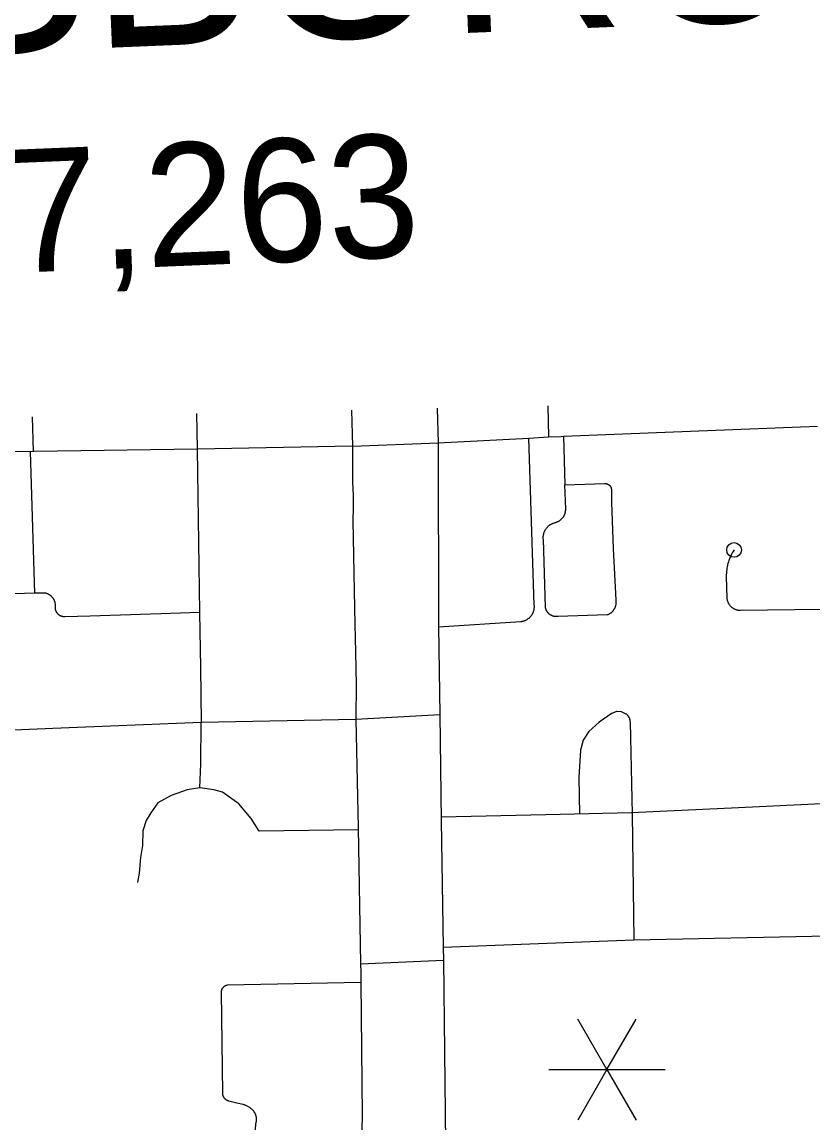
# Model space of a CAD drawing. Extents: x 309348 to 309445, y 336383 to 336484.
# Drawn here: x 309355.964 to 309357.199, y 336386.829 to 336388.548 of the extents above; entities that cross this region are included whole.
import ezdxf

# ---------------------------------------------------------------- set-up
doc = ezdxf.new("R2010")
doc.units = 0
doc.layers.add('R_Annotation', color=7, linetype='Continuous')

msp = doc.modelspace()

# ---------------------------------------------------------------- linework, layer by layer
at = {"layer": 'R_Annotation'}
for p, q in [((309356.8771, 336386.9127), (309356.8317, 336386.9915)), ((309356.8771, 336386.9127), (309356.9226, 336386.9915)), ((309356.7862, 336386.9127), (309356.8771, 336386.9127)), ((309356.8771, 336386.9127), (309356.8317, 336386.834)), ((309356.8771, 336386.9127), (309356.9681, 336386.9127)), ((309356.8771, 336386.9127), (309356.9226, 336386.834))]:
    msp.add_line(p, q, dxfattribs=at)
for points in [[(309356.4786, 336387.9423), (309356.4802, 336387.8861)], [(309356.6123, 336387.9451), (309356.614, 336387.8909)], [(309356.7851, 336387.9489), (309356.7861, 336387.9003)], [(309355.9805, 336387.9315), (309355.9819, 336387.8775)], [(309356.2367, 336387.9371), (309356.2375, 336387.8814)], [(309356.8093, 336387.9013), (309357.2055, 336387.9174)], [(309356.4802, 336387.8861), (309356.614, 336387.8909)], [(309356.614, 336387.8909), (309356.755, 336387.8982)], [(309356.614, 336387.8909), (309356.6145, 336387.6037)], [(309356.6145, 336387.6037), (309356.7427, 336387.6122), (309356.7435, 336387.6123), (309356.7442, 336387.6124), (309356.745, 336387.6126), (309356.7458, 336387.6127), (309356.7466, 336387.6129), (309356.7473, 336387.6131), (309356.7481, 336387.6134), (309356.7488, 336387.6136), (309356.7496, 336387.6139), (309356.7503, 336387.6143), (309356.751, 336387.6146), (309356.7517, 336387.615), (309356.7524, 336387.6154), (309356.7531, 336387.6158), (309356.7538, 336387.6162), (309356.7544, 336387.6167), (309356.755, 336387.6172), (309356.7557, 336387.6177), (309356.7563, 336387.6182), (309356.7568, 336387.6187), (309356.7574, 336387.6193), (309356.7579, 336387.6199), (309356.7584, 336387.6205), (309356.7589, 336387.6211), (309356.7594, 336387.6217), (309356.7599, 336387.6224), (309356.7603, 336387.6231), (309356.7607, 336387.6238), (309356.7611, 336387.6245), (309356.7615, 336387.6252), (309356.7618, 336387.6259), (309356.7621, 336387.6266), (309356.7624, 336387.6274), (309356.7627, 336387.6281), (309356.7629, 336387.6289), (309356.7631, 336387.6296), (309356.7633, 336387.6304), (309356.7634, 336387.6312), (309356.7636, 336387.632), (309356.7637, 336387.6328), (309356.7637, 336387.6336), (309356.7638, 336387.6344), (309356.7638, 336387.6352), (309356.7638, 336387.6359), (309356.7638, 336387.6367), (309356.7637, 336387.6375), (309356.7636, 336387.6383), (309356.755, 336387.8982)], [(309356.755, 336387.8982), (309356.7861, 336387.9003)], [(309356.7861, 336387.9003), (309356.8059, 336387.9011), (309356.8093, 336387.9013)], [(309356.8093, 336387.9013), (309356.8116, 336387.8256)], [(309355.9834, 336387.8776), (309355.7267, 336387.8732)], [(309355.9771, 336387.8774), (309355.9839, 336387.6563)], [(309356.2375, 336387.8814), (309355.9834, 336387.8776)], [(309356.4802, 336387.8861), (309356.2375, 336387.8814)], [(309356.2375, 336387.8814), (309356.2414, 336387.6262)], [(309356.4802, 336387.8861), (309356.4803, 336387.8297), (309356.481, 336387.8097), (309356.4811, 336387.7897), (309356.4806, 336387.7697), (309356.4834, 336387.633)], [(309356.7821, 336387.757), (309356.7826, 336387.7577), (309356.7831, 336387.7584), (309356.7836, 336387.759), (309356.7842, 336387.7597), (309356.7848, 336387.7603), (309356.7854, 336387.7608), (309356.786, 336387.7614), (309356.7866, 336387.762), (309356.7873, 336387.7625), (309356.788, 336387.763), (309356.7887, 336387.7634), (309356.7894, 336387.7639), (309356.7901, 336387.7643), (309356.7909, 336387.7647), (309356.7916, 336387.7651), (309356.7924, 336387.7654), (309356.7931, 336387.7657), (309356.7939, 336387.766), (309356.7947, 336387.7663), (309356.7955, 336387.7665), (309356.7964, 336387.7667), (309356.7971, 336387.7669), (309356.7978, 336387.7671), (309356.7985, 336387.7674), (309356.7991, 336387.7676), (309356.7998, 336387.7679), (309356.8005, 336387.7682), (309356.8011, 336387.7685), (309356.8018, 336387.7689), (309356.8024, 336387.7692), (309356.803, 336387.7696), (309356.8036, 336387.77), (309356.8042, 336387.7704), (309356.8048, 336387.7709), (309356.8054, 336387.7714), (309356.8059, 336387.7718), (309356.8064, 336387.7723), (309356.8069, 336387.7729), (309356.8074, 336387.7734), (309356.8079, 336387.774), (309356.8084, 336387.7745), (309356.8088, 336387.7751), (309356.8092, 336387.7757), (309356.8096, 336387.7763), (309356.81, 336387.777), (309356.8103, 336387.7776), (309356.8107, 336387.7783), (309356.811, 336387.7789), (309356.8112, 336387.7796), (309356.8115, 336387.7803), (309356.8117, 336387.781), (309356.8119, 336387.7817), (309356.8121, 336387.7824), (309356.8123, 336387.7831), (309356.8124, 336387.7838), (309356.8126, 336387.7845), (309356.8126, 336387.7853), (309356.8127, 336387.786), (309356.8127, 336387.7867), (309356.8128, 336387.7875), (309356.8128, 336387.7882), (309356.8116, 336387.8256)], [(309356.8116, 336387.8256), (309356.8733, 336387.8275), (309356.8736, 336387.8275), (309356.8739, 336387.8275), (309356.8743, 336387.8275), (309356.8746, 336387.8275), (309356.8749, 336387.8275), (309356.8753, 336387.8275), (309356.8756, 336387.8275), (309356.8759, 336387.8274), (309356.8763, 336387.8273), (309356.8766, 336387.8273), (309356.8769, 336387.8272), (309356.8772, 336387.8271), (309356.8775, 336387.827), (309356.8779, 336387.8269), (309356.8782, 336387.8268), (309356.8785, 336387.8266), (309356.8788, 336387.8265), (309356.8791, 336387.8263), (309356.8794, 336387.8262), (309356.8796, 336387.826), (309356.8799, 336387.8258), (309356.8802, 336387.8256), (309356.8805, 336387.8254), (309356.8807, 336387.8252), (309356.881, 336387.825), (309356.8812, 336387.8248), (309356.8814, 336387.8245)], [(309356.8814, 336387.8245), (309356.8817, 336387.8243), (309356.8819, 336387.824), (309356.8821, 336387.8238), (309356.8823, 336387.8235), (309356.8825, 336387.8232), (309356.8827, 336387.8229), (309356.8828, 336387.8227), (309356.883, 336387.8224), (309356.8832, 336387.8221), (309356.8833, 336387.8218), (309356.8834, 336387.8215), (309356.8836, 336387.8212), (309356.8837, 336387.8208), (309356.8838, 336387.8205), (309356.8839, 336387.8202), (309356.8839, 336387.8199), (309356.884, 336387.8195), (309356.8841, 336387.8192), (309356.8841, 336387.8189), (309356.8841, 336387.8186), (309356.8842, 336387.8182), (309356.8842, 336387.8179), (309356.8842, 336387.8176), (309356.8842, 336387.8172), (309356.8842, 336387.8169), (309356.8841, 336387.8166), (309356.8841, 336387.8162), (309356.8841, 336387.798), (309356.8867, 336387.7263), (309356.8908, 336387.6454), (309356.8909, 336387.6447), (309356.891, 336387.6439), (309356.8911, 336387.6432), (309356.8911, 336387.6425), (309356.8911, 336387.6418), (309356.8911, 336387.641), (309356.891, 336387.6403), (309356.891, 336387.6396), (309356.8909, 336387.6389), (309356.8907, 336387.6382), (309356.8906, 336387.6374), (309356.8904, 336387.6367), (309356.8902, 336387.636), (309356.89, 336387.6354), (309356.8898, 336387.6347), (309356.8895, 336387.634), (309356.8892, 336387.6333), (309356.8889, 336387.6327), (309356.8886, 336387.632), (309356.8882, 336387.6314)], [(309356.7879, 336387.6232), (309356.7874, 336387.6235), (309356.787, 336387.6239), (309356.7866, 336387.6243), (309356.7861, 336387.6247), (309356.7857, 336387.6251), (309356.7853, 336387.6255), (309356.785, 336387.6259), (309356.7846, 336387.6264), (309356.7842, 336387.6269), (309356.7839, 336387.6273), (309356.7836, 336387.6278), (309356.7833, 336387.6283), (309356.783, 336387.6288), (309356.7828, 336387.6293), (309356.7825, 336387.6299), (309356.7823, 336387.6304), (309356.7821, 336387.6309), (309356.7819, 336387.6315), (309356.7817, 336387.632), (309356.7815, 336387.6326), (309356.7814, 336387.6331), (309356.7813, 336387.6337), (309356.7812, 336387.6343), (309356.7811, 336387.6348), (309356.7779, 336387.7403), (309356.7778, 336387.7411), (309356.7778, 336387.742), (309356.7777, 336387.7428), (309356.7777, 336387.7436), (309356.7778, 336387.7445), (309356.7778, 336387.7453), (309356.7779, 336387.7462), (309356.778, 336387.747), (309356.7782, 336387.7478), (309356.7784, 336387.7486), (309356.7786, 336387.7495), (309356.7788, 336387.7503), (309356.7791, 336387.7511), (309356.7793, 336387.7519), (309356.7797, 336387.7526), (309356.78, 336387.7534), (309356.7804, 336387.7542), (309356.7808, 336387.7549), (309356.7812, 336387.7556), (309356.7816, 336387.7563), (309356.7821, 336387.757)], [(309357.0754, 336387.7239), (309357.074, 336387.7217), (309357.0727, 336387.7195), (309357.0715, 336387.7172), (309357.0704, 336387.7149), (309357.0693, 336387.7125), (309357.0683, 336387.7102), (309357.0674, 336387.7077), (309357.0666, 336387.7053), (309357.0659, 336387.7028), (309357.0653, 336387.7003), (309357.0647, 336387.6978), (309357.0643, 336387.6953), (309357.0639, 336387.6927), (309357.0636, 336387.6902), (309357.0634, 336387.6876), (309357.0633, 336387.685), (309357.0633, 336387.6824), (309357.0641, 336387.6489), (309357.0642, 336387.6481), (309357.0643, 336387.6474), (309357.0644, 336387.6467), (309357.0646, 336387.6459), (309357.0648, 336387.6452), (309357.065, 336387.6445), (309357.0652, 336387.6438), (309357.0655, 336387.6431), (309357.0658, 336387.6425), (309357.0661, 336387.6418), (309357.0664, 336387.6411), (309357.0667, 336387.6405), (309357.0671, 336387.6398), (309357.0675, 336387.6392), (309357.0679, 336387.6386), (309357.0684, 336387.638), (309357.0688, 336387.6374), (309357.0693, 336387.6369), (309357.0698, 336387.6363), (309357.0703, 336387.6358), (309357.0709, 336387.6353), (309357.0714, 336387.6348), (309357.072, 336387.6343), (309357.0726, 336387.6339), (309357.0732, 336387.6335), (309357.0738, 336387.6331), (309357.0744, 336387.6327), (309357.0751, 336387.6323), (309357.0757, 336387.632), (309357.0764, 336387.6316), (309357.0771, 336387.6313), (309357.0778, 336387.6311), (309357.0784, 336387.6308), (309357.0792, 336387.6306), (309357.0799, 336387.6304), (309357.0806, 336387.6302), (309357.0813, 336387.6301), (309357.082, 336387.63), (309357.0828, 336387.6299), (309357.0835, 336387.6298), (309357.0842, 336387.6298), (309357.085, 336387.6297), (309357.0857, 336387.6297), (309357.2122, 336387.6315)], [(309355.9839, 336387.6563), (309355.7832, 336387.6499)], [(309355.9981, 336387.6567), (309355.9974, 336387.6567), (309355.9968, 336387.6567), (309355.9891, 336387.6565), (309355.9839, 336387.6563)], [(309356.2414, 336387.6262), (309356.1967, 336387.6248), (309356.0708, 336387.6207), (309356.0314, 336387.6195), (309356.0309, 336387.6195), (309356.0304, 336387.6195), (309356.0299, 336387.6195), (309356.0294, 336387.6196), (309356.0289, 336387.6196), (309356.0284, 336387.6197), (309356.0279, 336387.6198), (309356.0274, 336387.6199), (309356.0269, 336387.6201), (309356.0265, 336387.6202), (309356.026, 336387.6204), (309356.0255, 336387.6206), (309356.0251, 336387.6208), (309356.0246, 336387.621), (309356.0242, 336387.6212), (309356.0237, 336387.6215), (309356.0233, 336387.6217), (309356.0229, 336387.622), (309356.0224, 336387.6223), (309356.022, 336387.6226), (309356.0216, 336387.6229), (309356.0213, 336387.6233), (309356.0209, 336387.6236), (309356.0205, 336387.624), (309356.0202, 336387.6243), (309356.0199, 336387.6247), (309356.0196, 336387.6251), (309356.0192, 336387.6255), (309356.019, 336387.6259), (309356.0187, 336387.6263), (309356.0184, 336387.6268), (309356.0182, 336387.6272), (309356.0179, 336387.6277), (309356.0177, 336387.6281), (309356.0175, 336387.6286), (309356.0174, 336387.6291), (309356.0172, 336387.6295), (309356.017, 336387.63), (309356.0169, 336387.6305), (309356.0168, 336387.631), (309356.0167, 336387.6315), (309356.0166, 336387.632), (309356.0165, 336387.6325), (309356.0165, 336387.633), (309356.0165, 336387.6335), (309356.0165, 336387.634), (309356.0165, 336387.6345), (309356.0165, 336387.635), (309356.0165, 336387.6355), (309356.0166, 336387.6362), (309356.0166, 336387.6369), (309356.0166, 336387.6375), (309356.0166, 336387.6382), (309356.0166, 336387.6389), (309356.0165, 336387.6395), (309356.0164, 336387.6402), (309356.0163, 336387.6409), (309356.0162, 336387.6415), (309356.016, 336387.6422), (309356.0159, 336387.6428), (309356.0157, 336387.6434), (309356.0154, 336387.6441), (309356.0152, 336387.6447), (309356.0149, 336387.6453), (309356.0146, 336387.6459), (309356.0143, 336387.6465), (309356.014, 336387.6471), (309356.0137, 336387.6477), (309356.0133, 336387.6482), (309356.0129, 336387.6488), (309356.0125, 336387.6493), (309356.0121, 336387.6498), (309356.0117, 336387.6503), (309356.0112, 336387.6508), (309356.0107, 336387.6513), (309356.0102, 336387.6518), (309356.0097, 336387.6522), (309356.0092, 336387.6526), (309356.0087, 336387.653), (309356.0081, 336387.6534), (309356.0076, 336387.6538), (309356.007, 336387.6541), (309356.0064, 336387.6544), (309356.0058, 336387.6547), (309356.0052, 336387.655), (309356.0046, 336387.6553), (309356.004, 336387.6555), (309356.0033, 336387.6558), (309356.0027, 336387.6559), (309356.0021, 336387.6561), (309356.0014, 336387.6563), (309356.0008, 336387.6564), (309356.0001, 336387.6565), (309355.9994, 336387.6566), (309355.9988, 336387.6567), (309355.9981, 336387.6567)], [(309356.4834, 336387.633), (309356.4839, 336387.6079), (309356.4847, 336387.5642), (309356.4857, 336387.5133), (309356.4855, 336387.4624), (309356.4855, 336387.4599)], [(309356.8882, 336387.6314), (309356.8878, 336387.6308), (309356.8874, 336387.6302), (309356.887, 336387.6296), (309356.8866, 336387.629), (309356.8861, 336387.6285), (309356.8856, 336387.6279), (309356.8851, 336387.6274), (309356.8846, 336387.6269), (309356.8841, 336387.6264), (309356.8835, 336387.6259), (309356.8829, 336387.6255), (309356.8824, 336387.625), (309356.8818, 336387.6246), (309356.8812, 336387.6242), (309356.8805, 336387.6239), (309356.8799, 336387.6235), (309356.8793, 336387.6232), (309356.8786, 336387.6229), (309356.8779, 336387.6226), (309356.8772, 336387.6224), (309356.801, 336387.6201), (309356.8004, 336387.62), (309356.7999, 336387.62), (309356.7993, 336387.6199), (309356.7987, 336387.6199), (309356.7981, 336387.6199), (309356.7976, 336387.6199), (309356.797, 336387.6199), (309356.7964, 336387.6199), (309356.7958, 336387.62), (309356.7953, 336387.6201), (309356.7947, 336387.6202), (309356.7941, 336387.6203), (309356.7936, 336387.6204), (309356.793, 336387.6206), (309356.7925, 336387.6208), (309356.7919, 336387.621), (309356.7914, 336387.6212), (309356.7909, 336387.6214), (309356.7904, 336387.6217), (309356.7898, 336387.6219), (309356.7893, 336387.6222), (309356.7888, 336387.6225), (309356.7884, 336387.6228), (309356.7879, 336387.6232)], [(309356.2414, 336387.6262), (309356.2427, 336387.5405), (309356.2439, 336387.4544)], [(309356.6145, 336387.6037), (309356.6161, 336387.467)], [(309356.4855, 336387.4595), (309356.2439, 336387.4544)], [(309356.4855, 336387.4599), (309356.6161, 336387.467)], [(309356.4855, 336387.4595), (309356.4888, 336387.2901)], [(309356.6161, 336387.467), (309356.6184, 336387.3011)], [(309356.8853, 336387.469), (309356.8649, 336387.4551), (309356.8487, 336387.4405), (309356.84, 336387.4269), (309356.8358, 336387.4114), (309356.8332, 336387.3693), (309356.8343, 336387.3115)], [(309356.8853, 336387.469), (309356.8924, 336387.4722), (309356.8995, 336387.4716), (309356.9067, 336387.4682), (309356.9071, 336387.4679), (309356.9075, 336387.4675), (309356.9079, 336387.4672), (309356.9083, 336387.4668), (309356.9087, 336387.4664), (309356.9091, 336387.4661), (309356.9094, 336387.4657), (309356.9097, 336387.4652), (309356.9101, 336387.4648), (309356.9104, 336387.4644), (309356.9107, 336387.4639), (309356.9109, 336387.4635), (309356.9112, 336387.463), (309356.9114, 336387.4625), (309356.9117, 336387.462), (309356.9119, 336387.4616), (309356.9121, 336387.4611), (309356.9122, 336387.4606), (309356.9124, 336387.46), (309356.9126, 336387.4595), (309356.9127, 336387.459), (309356.9128, 336387.4585), (309356.9129, 336387.458), (309356.9129, 336387.4574), (309356.913, 336387.4569), (309356.913, 336387.4564), (309356.9131, 336387.4558), (309356.9131, 336387.4553), (309356.9165, 336387.3116)], [(309356.0127, 336387.4452), (309355.9518, 336387.4428)], [(309356.2439, 336387.4544), (309356.0127, 336387.4452)], [(309356.2418, 336387.3525), (309356.2433, 336387.39), (309356.2439, 336387.4544)], [(309356.4889, 336387.2871), (309356.3344, 336387.2849), (309356.3219, 336387.3047), (309356.3028, 336387.3275), (309356.2771, 336387.3459), (309356.2638, 336387.3495), (309356.2418, 336387.3525), (309356.222, 336387.3495), (309356.197, 336387.3407), (309356.1764, 336387.329), (309356.1654, 336387.3135), (309356.158, 336387.3018), (309356.1529, 336387.2856), (309356.1522, 336387.2628), (309356.1492, 336387.2437), (309356.147, 336387.2195), (309356.1448, 336387.2048)], [(309357.8185, 336387.3424), (309357.5194, 336387.3361), (309357.2226, 336387.328), (309357.0823, 336387.3214), (309356.9155, 336387.3133), (309356.7818, 336387.3104), (309356.6183, 336387.3068)], [(309356.9165, 336387.3116), (309356.9192, 336387.1151)], [(309356.4888, 336387.2901), (309356.4926, 336387.0777)], [(309356.6184, 336387.3011), (309356.6218, 336387.1041)], [(309356.9192, 336387.1151), (309357.2223, 336387.1214)], [(309356.6218, 336387.1041), (309356.9192, 336387.1151)], [(309356.6218, 336387.1041), (309356.622, 336387.0834)], [(309356.4926, 336387.0777), (309356.622, 336387.0834)], [(309356.622, 336387.0834), (309356.6264, 336386.7025)], [(309356.4926, 336387.0777), (309356.4929, 336387.0645), (309356.493, 336387.0492)], [(309356.2772, 336387.0395), (309356.2774, 336387.0399), (309356.2776, 336387.0402), (309356.2779, 336387.0405), (309356.2781, 336387.0408), (309356.2783, 336387.0411), (309356.2786, 336387.0414), (309356.2789, 336387.0416), (309356.2791, 336387.0419), (309356.2794, 336387.0422), (309356.2797, 336387.0424), (309356.28, 336387.0427), (309356.2803, 336387.0429), (309356.2806, 336387.0431), (309356.2809, 336387.0433), (309356.2813, 336387.0435), (309356.2816, 336387.0437), (309356.2819, 336387.0438), (309356.2823, 336387.044), (309356.2826, 336387.0441), (309356.283, 336387.0443), (309356.2834, 336387.0444), (309356.2837, 336387.0445), (309356.2841, 336387.0446), (309356.2845, 336387.0447), (309356.2848, 336387.0447), (309356.2852, 336387.0448), (309356.493, 336387.0492)], [(309356.493, 336387.0492), (309356.4951, 336386.8404), (309356.4949, 336386.8201), (309356.4936, 336386.7935), (309356.4912, 336386.767), (309356.4875, 336386.7406), (309356.4826, 336386.7144), (309356.478, 336386.6942)], [(309356.3152, 336386.6918), (309356.33, 336386.831), (309356.3301, 336386.8317), (309356.3302, 336386.8325), (309356.3303, 336386.8332), (309356.3304, 336386.8339), (309356.3304, 336386.8347), (309356.3304, 336386.8354), (309356.3303, 336386.8361), (309356.3303, 336386.8369), (309356.3302, 336386.8376), (309356.3301, 336386.8383), (309356.33, 336386.8391), (309356.3298, 336386.8398), (309356.3296, 336386.8405), (309356.3294, 336386.8412), (309356.3292, 336386.8419), (309356.3289, 336386.8426), (309356.3287, 336386.8433), (309356.3284, 336386.8439), (309356.328, 336386.8446), (309356.3277, 336386.8453), (309356.3273, 336386.8459), (309356.3269, 336386.8465), (309356.3265, 336386.8471), (309356.3261, 336386.8477), (309356.3256, 336386.8483), (309356.3251, 336386.8489), (309356.3246, 336386.8494), (309356.3241, 336386.8499), (309356.3233, 336386.8507), (309356.3224, 336386.8514), (309356.3215, 336386.8522), (309356.3206, 336386.8528), (309356.3197, 336386.8535), (309356.3187, 336386.8541), (309356.3177, 336386.8547), (309356.3167, 336386.8553), (309356.3157, 336386.8558), (309356.3147, 336386.8563), (309356.3136, 336386.8567), (309356.3126, 336386.8571), (309356.3115, 336386.8575), (309356.3104, 336386.8578), (309356.3093, 336386.8581), (309356.2998, 336386.8605), (309356.2873, 336386.8635), (309356.2869, 336386.8636), (309356.2864, 336386.8638), (309356.286, 336386.8639), (309356.2856, 336386.8641), (309356.2852, 336386.8643), (309356.2848, 336386.8645), (309356.2844, 336386.8647), (309356.284, 336386.8649), (309356.2836, 336386.8651), (309356.2832, 336386.8654), (309356.2829, 336386.8656), (309356.2825, 336386.8659), (309356.2822, 336386.8662), (309356.2818, 336386.8665), (309356.2815, 336386.8668), (309356.2812, 336386.8671), (309356.2809, 336386.8674), (309356.2806, 336386.8678), (309356.2803, 336386.8681), (309356.28, 336386.8685), (309356.2798, 336386.8689), (309356.2795, 336386.8692), (309356.2793, 336386.8696), (309356.2791, 336386.87), (309356.2789, 336386.8704), (309356.2787, 336386.8708), (309356.2785, 336386.8712), (309356.2784, 336386.8717), (309356.2782, 336386.8721), (309356.2781, 336386.8725), (309356.278, 336386.8729), (309356.2779, 336386.8734), (309356.2778, 336386.8738), (309356.2777, 336386.8743), (309356.2776, 336386.8747), (309356.2776, 336386.8752), (309356.2776, 336386.8756), (309356.2757, 336387.0341), (309356.2757, 336387.0345), (309356.2757, 336387.0349), (309356.2758, 336387.0353), (309356.2758, 336387.0356), (309356.2759, 336387.036), (309356.276, 336387.0364), (309356.2761, 336387.0367), (309356.2762, 336387.0371), (309356.2763, 336387.0375), (309356.2764, 336387.0378), (309356.2766, 336387.0382), (309356.2767, 336387.0385), (309356.2769, 336387.0389), (309356.277, 336387.0392), (309356.2772, 336387.0395)]]:
    msp.add_lwpolyline(points, dxfattribs=at)
msp.add_circle((309357.0754, 336387.7239), 0.0114, dxfattribs=at)

# ---------------------------------------------------------------- texts
for s, height, p in [('JONESBORO', 0.28782, (309354.7912, 336388.4537)), ('Pop. 67,263', 0.192065, (309355.2032, 336388.1255))]:
    msp.add_text(s, height=height, rotation=2.3695, dxfattribs=at).set_placement(p)

doc.saveas('drawing.dxf')
